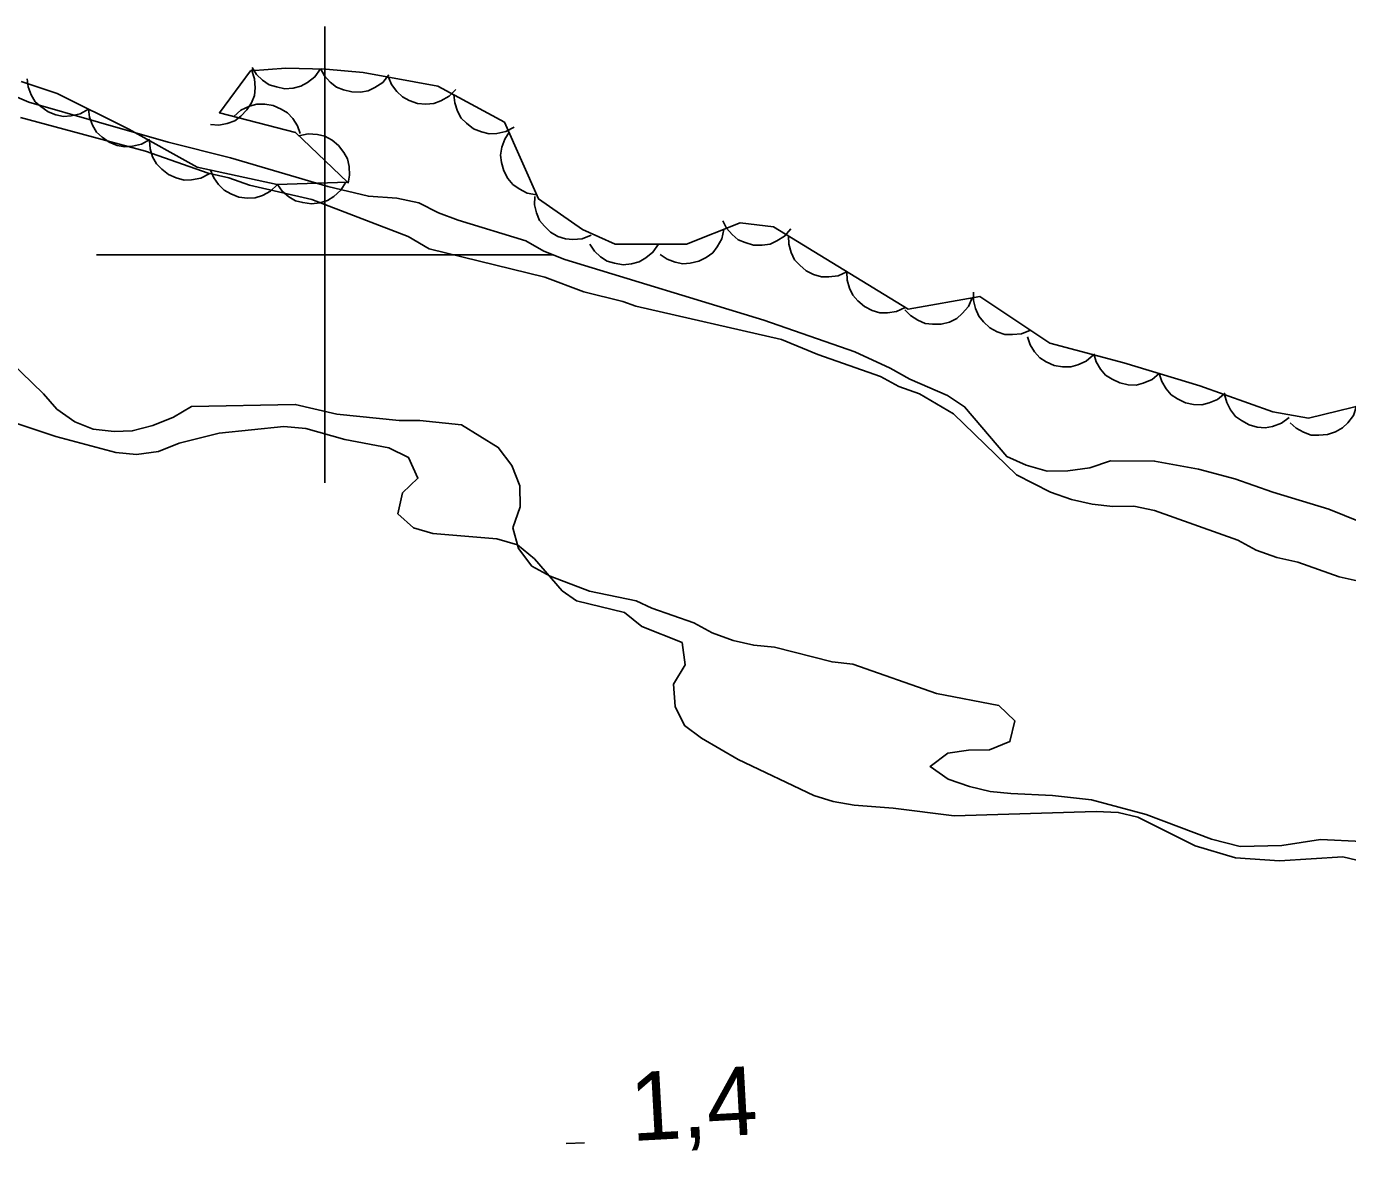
# Model space of a CAD drawing. Extents: x 336540 to 340074, y 5572036 to 5573747.
# Drawn here: x 338786.9 to 338844.8, y 5573160.8 to 5573210 of the extents above; entities that cross this region are included whole.
import ezdxf

# ---------------------------------------------------------------- set-up
doc = ezdxf.new("R2010")
doc.units = 0
for name, color, linetype in [('Niveau 2', 7, 'Continuous'), ('Niveau 3', 7, 'Continuous'), ('Niveau 4', 7, 'Continuous'), ('Niveau 44', 7, 'Continuous'), ('Niveau 61', 7, 'Continuous')]:
    doc.layers.add(name, color=color, linetype=linetype)

msp = doc.modelspace()

# ---------------------------------------------------------------- linework, layer by layer
at = {"layer": 'Niveau 2'}
for points in [[(338846.65, 5573187.77), (338843.97, 5573188.85), (338841.52, 5573189.59), (338839.86, 5573190.18), (338838.27, 5573190.6), (338836.34, 5573190.96), (338834.41, 5573190.97), (338833.5, 5573190.67), (338832.54, 5573190.53), (338831.64, 5573190.51), (338830.72, 5573190.78), (338829.87, 5573191.16), (338828.02, 5573193.34), (338827.28, 5573193.83), (338825.62, 5573194.54), (338824.76, 5573195.03), (338823.22, 5573195.74), (338819.23, 5573197.13), (338810.51, 5573199.79), (338809.6, 5573200.16), (338808.8, 5573200.6), (338805.84, 5573201.51), (338804.98, 5573201.83), (338804.12, 5573202.27), (338803.15, 5573202.47), (338801.91, 5573202.56), (338800.14, 5573202.98), (338795.87, 5573204.25), (338793.14, 5573204.93), (338787.04, 5573206.68), (338784.41, 5573207.81)], [(338783.73, 5573193.52), (338788.23, 5573192.03), (338790.85, 5573191.34), (338791.76, 5573191.25), (338792.72, 5573191.38), (338793.62, 5573191.75), (338795.37, 5573192.18), (338798.21, 5573192.47), (338799.17, 5573192.38), (338800.88, 5573191.9), (338802.81, 5573191.54), (338803.67, 5573191.11), (338804.08, 5573190.21), (338803.41, 5573189.57), (338803.2, 5573188.65), (338803.89, 5573188.04), (338804.74, 5573187.78), (338807.53, 5573187.55), (338808.44, 5573187.29), (338809.18, 5573186.68), (338810.4, 5573185.28), (338811.03, 5573184.84), (338813.13, 5573184.32), (338813.88, 5573183.71), (338815.65, 5573183.01), (338815.78, 5573182.04), (338815.28, 5573181.18), (338815.35, 5573180.21), (338815.76, 5573179.37), (338816.5, 5573178.82), (338818.11, 5573177.89), (338821.42, 5573176.31), (338822.27, 5573176.04), (338823.18, 5573175.89), (338824.89, 5573175.76), (338827.56, 5573175.42), (338833.79, 5573175.61), (338834.75, 5573175.57), (338835.61, 5573175.36), (338838.12, 5573174.11), (338839.89, 5573173.58), (338841.82, 5573173.45), (338844.59, 5573173.62), (338845.5, 5573173.41)]]:
    msp.add_lwpolyline(points, dxfattribs=at)
at = {"layer": 'Niveau 3'}
msp.add_line((338810.57, 5573161.06), (338811.38, 5573161.1), dxfattribs=at)
at = {"layer": 'Niveau 4'}
for points in [[(338786.68, 5573206.01), (338792.15, 5573204.54), (338794.89, 5573203.57), (338795.8, 5573203.37), (338796.71, 5573203.04), (338799.44, 5573202.42), (338803.66, 5573200.8), (338804.58, 5573200.26), (338809.64, 5573199.02), (338811.35, 5573198.37), (338813.06, 5573197.95), (338813.63, 5573197.74), (338820, 5573196.28), (338821.6, 5573195.63), (338824.34, 5573194.67), (338825.14, 5573194.23), (338826.05, 5573193.91), (338827.54, 5573193.03), (338830.3, 5573190.36), (338831.79, 5573189.6), (338832.7, 5573189.28), (338833.61, 5573189.07), (338834.52, 5573188.97), (338835.43, 5573188.99), (338836.34, 5573188.79), (338839.99, 5573187.5), (338840.79, 5573187.06)], [(338845.43, 5573174.3), (338843.61, 5573174.38), (338841.91, 5573174.12), (338840.09, 5573174.08), (338838.84, 5573174.4), (338835.98, 5573175.48), (338833.58, 5573176.12), (338831.87, 5573176.31), (338830.05, 5573176.39), (338829.14, 5573176.49), (338828.23, 5573176.7), (338827.31, 5573177.02), (338826.51, 5573177.58), (338827.29, 5573178.16), (338828.2, 5573178.29), (338829.11, 5573178.31), (338830.01, 5573178.67), (338830.22, 5573179.58), (338829.52, 5573180.25), (338826.79, 5573180.77), (338823.13, 5573182.06), (338822.22, 5573182.16), (338819.7, 5573182.8), (338818.79, 5573182.89), (338817.88, 5573183.1), (338816.97, 5573183.43), (338816.16, 5573183.87), (338814.33, 5573184.51), (338813.64, 5573184.84), (338811.59, 5573185.26), (338809.87, 5573185.91), (338809.07, 5573186.35), (338808.49, 5573187.13), (338808.24, 5573188.04), (338808.56, 5573188.96), (338808.55, 5573189.87), (338808.19, 5573190.77), (338807.6, 5573191.56), (338805.99, 5573192.55), (338804.17, 5573192.74), (338803.26, 5573192.73), (338800.53, 5573193.02), (338798.71, 5573193.44), (338794.16, 5573193.35), (338793.38, 5573192.88), (338792.47, 5573192.52), (338791.57, 5573192.28), (338790.78, 5573192.26), (338789.86, 5573192.36), (338789.06, 5573192.68), (338788.26, 5573193.24), (338787.68, 5573193.91), (338785.24, 5573196.25)], [(338840.79, 5573187.06), (338841.7, 5573186.74), (338842.61, 5573186.53), (338844.43, 5573185.89), (338845.34, 5573185.68)]]:
    msp.add_lwpolyline(points, dxfattribs=at)
at = {"layer": 'Niveau 44'}
for points in [[(338846.31, 5573193.63), (338843.09, 5573192.84), (338841.52, 5573193.12), (338838.32, 5573194.26), (338835, 5573195.26), (338831.76, 5573196.13), (338828.69, 5573198.17), (338825.55, 5573197.61), (338819.65, 5573201.22), (338818.19, 5573201.39), (338815.84, 5573200.46), (338812.72, 5573200.46), (338811.29, 5573201.11), (338809.36, 5573202.44), (338807.87, 5573205.81), (338804.96, 5573207.38), (338801.69, 5573207.98), (338800.05, 5573208.13), (338798.3, 5573208.17), (338796.75, 5573208.05), (338795.39, 5573206.22), (338798.72, 5573205.36), (338800.99, 5573203.17), (338797.91, 5573203.08), (338794.42, 5573203.83), (338791.42, 5573205.5), (338788.28, 5573207.06), (338786.7, 5573207.59)], [(338789.65, 5573206.38), (338789.29, 5573206.17), (338788.89, 5573206.08), (338788.56, 5573206.05), (338788.22, 5573206.13), (338787.88, 5573206.26), (338787.57, 5573206.49), (338787.32, 5573206.7), (338787.15, 5573207.01), (338787.01, 5573207.36), (338786.97, 5573207.71)], [(338796.79, 5573208.11), (338796.93, 5573207.71), (338796.95, 5573207.31), (338796.92, 5573206.98), (338796.79, 5573206.65), (338796.59, 5573206.34), (338796.32, 5573206.07), (338796.06, 5573205.87), (338795.73, 5573205.75), (338795.36, 5573205.68), (338795, 5573205.7)], [(338799.81, 5573208.14), (338799.57, 5573207.79), (338799.25, 5573207.55), (338798.96, 5573207.38), (338798.62, 5573207.3), (338798.25, 5573207.27), (338797.88, 5573207.35), (338797.57, 5573207.44), (338797.28, 5573207.64), (338797.01, 5573207.9), (338796.82, 5573208.2)], [(338802.8, 5573207.88), (338802.54, 5573207.55), (338802.2, 5573207.33), (338801.9, 5573207.18), (338801.56, 5573207.12), (338801.19, 5573207.13), (338800.82, 5573207.22), (338800.51, 5573207.34), (338800.24, 5573207.56), (338799.99, 5573207.84), (338799.82, 5573208.15)], [(338805.74, 5573207.24), (338805.45, 5573206.94), (338805.09, 5573206.74), (338804.78, 5573206.63), (338804.43, 5573206.6), (338804.06, 5573206.63), (338803.7, 5573206.76), (338803.41, 5573206.91), (338803.16, 5573207.15), (338802.93, 5573207.45), (338802.79, 5573207.78)], [(338796.02, 5573206.06), (338796.33, 5573206.33), (338796.7, 5573206.5), (338797.02, 5573206.6), (338797.37, 5573206.6), (338797.74, 5573206.54), (338798.09, 5573206.38), (338798.37, 5573206.22), (338798.6, 5573205.96), (338798.8, 5573205.65), (338798.92, 5573205.31)], [(338808.3, 5573205.58), (338807.93, 5573205.39), (338807.53, 5573205.31), (338807.2, 5573205.29), (338806.86, 5573205.38), (338806.52, 5573205.52), (338806.21, 5573205.76), (338805.98, 5573205.98), (338805.81, 5573206.29), (338805.69, 5573206.65), (338805.66, 5573207)], [(338792.34, 5573205.04), (338791.98, 5573204.84), (338791.58, 5573204.75), (338791.25, 5573204.72), (338790.91, 5573204.79), (338790.56, 5573204.93), (338790.25, 5573205.15), (338790.01, 5573205.37), (338789.83, 5573205.67), (338789.7, 5573206.02), (338789.65, 5573206.38)], [(338794.94, 5573203.54), (338794.57, 5573203.35), (338794.17, 5573203.28), (338793.84, 5573203.27), (338793.49, 5573203.36), (338793.16, 5573203.51), (338792.86, 5573203.75), (338792.63, 5573203.98), (338792.46, 5573204.29), (338792.35, 5573204.64), (338792.32, 5573205)], [(338798.87, 5573205.21), (338799.28, 5573205.3), (338799.69, 5573205.26), (338800.01, 5573205.19), (338800.32, 5573205.02), (338800.6, 5573204.79), (338800.83, 5573204.48), (338800.99, 5573204.2), (338801.07, 5573203.86), (338801.09, 5573203.49), (338801.03, 5573203.13)], [(338809.28, 5573202.62), (338808.87, 5573202.7), (338808.51, 5573202.88), (338808.24, 5573203.07), (338808.02, 5573203.34), (338807.84, 5573203.67), (338807.74, 5573204.04), (338807.7, 5573204.36), (338807.76, 5573204.71), (338807.88, 5573205.06), (338808.07, 5573205.37)], [(338797.93, 5573203.07), (338797.63, 5573202.79), (338797.27, 5573202.6), (338796.96, 5573202.49), (338796.61, 5573202.48), (338796.24, 5573202.52), (338795.88, 5573202.66), (338795.6, 5573202.82), (338795.35, 5573203.07), (338795.14, 5573203.37), (338795, 5573203.71)], [(338800.93, 5573203.17), (338800.71, 5573202.82), (338800.4, 5573202.55), (338800.12, 5573202.37), (338799.79, 5573202.27), (338799.42, 5573202.23), (338799.04, 5573202.28), (338798.72, 5573202.36), (338798.42, 5573202.54), (338798.14, 5573202.79), (338797.93, 5573203.08)], [(338811.67, 5573200.85), (338811.28, 5573200.7), (338810.87, 5573200.67), (338810.54, 5573200.69), (338810.21, 5573200.8), (338809.89, 5573200.99), (338809.62, 5573201.25), (338809.41, 5573201.5), (338809.27, 5573201.83), (338809.19, 5573202.19), (338809.2, 5573202.55)], [(338820.41, 5573201.13), (338820.14, 5573200.81), (338819.8, 5573200.6), (338819.5, 5573200.46), (338819.15, 5573200.41), (338818.78, 5573200.42), (338818.41, 5573200.53), (338818.11, 5573200.65), (338817.84, 5573200.88), (338817.6, 5573201.16), (338817.43, 5573201.48)], [(338817.48, 5573201.11), (338817.39, 5573200.7), (338817.19, 5573200.35), (338816.99, 5573200.08), (338816.71, 5573199.88), (338816.38, 5573199.71), (338816.01, 5573199.63), (338815.68, 5573199.6), (338815.34, 5573199.67), (338814.99, 5573199.8), (338814.69, 5573200.01)], [(338822.87, 5573199.25), (338822.49, 5573199.08), (338822.08, 5573199.03), (338821.75, 5573199.03), (338821.41, 5573199.13), (338821.08, 5573199.29), (338820.8, 5573199.54), (338820.57, 5573199.78), (338820.42, 5573200.1), (338820.32, 5573200.46), (338820.31, 5573200.82)], [(338814.61, 5573200.46), (338814.37, 5573200.11), (338814.06, 5573199.86), (338813.77, 5573199.69), (338813.43, 5573199.6), (338813.07, 5573199.56), (338812.69, 5573199.63), (338812.37, 5573199.72), (338812.08, 5573199.91), (338811.81, 5573200.16), (338811.61, 5573200.46)], [(338825.42, 5573197.69), (338825.04, 5573197.51), (338824.64, 5573197.46), (338824.31, 5573197.46), (338823.97, 5573197.56), (338823.64, 5573197.73), (338823.35, 5573197.98), (338823.13, 5573198.22), (338822.98, 5573198.54), (338822.88, 5573198.89), (338822.87, 5573199.25)], [(338828.36, 5573198.11), (338828.19, 5573197.73), (338827.92, 5573197.42), (338827.68, 5573197.2), (338827.36, 5573197.05), (338827, 5573196.96), (338826.62, 5573196.96), (338826.29, 5573196.99), (338825.97, 5573197.13), (338825.66, 5573197.33), (338825.41, 5573197.58)], [(338830.91, 5573196.7), (338830.52, 5573196.54), (338830.12, 5573196.5), (338829.79, 5573196.51), (338829.45, 5573196.62), (338829.13, 5573196.8), (338828.85, 5573197.06), (338828.64, 5573197.31), (338828.5, 5573197.64), (338828.41, 5573198), (338828.41, 5573198.36)], [(338833.67, 5573195.62), (338833.35, 5573195.34), (338832.98, 5573195.18), (338832.67, 5573195.09), (338832.31, 5573195.09), (338831.95, 5573195.15), (338831.6, 5573195.31), (338831.32, 5573195.48), (338831.09, 5573195.74), (338830.89, 5573196.05), (338830.77, 5573196.4)], [(338836.55, 5573194.79), (338836.23, 5573194.53), (338835.85, 5573194.37), (338835.53, 5573194.29), (338835.18, 5573194.3), (338834.82, 5573194.38), (338834.48, 5573194.55), (338834.2, 5573194.72), (338833.98, 5573194.99), (338833.79, 5573195.31), (338833.68, 5573195.66)], [(338839.43, 5573193.93), (338839.1, 5573193.66), (338838.73, 5573193.51), (338838.41, 5573193.43), (338838.05, 5573193.44), (338837.69, 5573193.51), (338837.35, 5573193.68), (338837.07, 5573193.86), (338836.85, 5573194.13), (338836.66, 5573194.45), (338836.55, 5573194.79)], [(338842.23, 5573192.87), (338841.9, 5573192.62), (338841.51, 5573192.48), (338841.19, 5573192.42), (338840.84, 5573192.44), (338840.48, 5573192.54), (338840.15, 5573192.73), (338839.88, 5573192.91), (338839.67, 5573193.2), (338839.5, 5573193.52), (338839.41, 5573193.87)], [(338845.19, 5573193.36), (338845.05, 5573192.96), (338844.8, 5573192.64), (338844.57, 5573192.41), (338844.26, 5573192.24), (338843.91, 5573192.12), (338843.53, 5573192.09), (338843.2, 5573192.1), (338842.87, 5573192.22), (338842.54, 5573192.4), (338842.28, 5573192.64)]]:
    msp.add_lwpolyline(points, dxfattribs=at)
at = {"layer": 'Niveau 61'}
for points in [[(338800, 5573190), (338800, 5573210)], [(338790, 5573200), (338810, 5573200)]]:
    msp.add_lwpolyline(points, dxfattribs=at)

# ---------------------------------------------------------------- texts
at = {"layer": 'Niveau 3'}
msp.add_text('1,4    ', height=3, rotation=3.11821, dxfattribs=at).set_placement((338813.45, 5573161.17))

doc.saveas('drawing.dxf')
